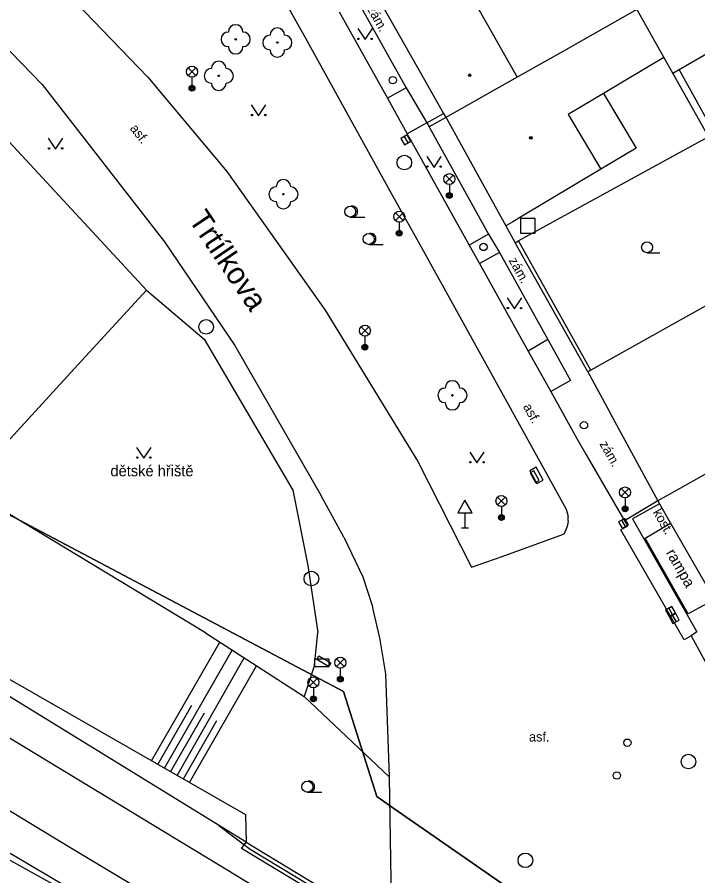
# Model space of a CAD drawing. Extents: x -598233 to -596890, y -1157848 to -1156431.
# Drawn here: x -597449.1 to -597402.5, y -1157507 to -1157448.2 of the extents above; entities that cross this region are included whole.
import ezdxf

# ---------------------------------------------------------------- set-up
doc = ezdxf.new("R2010")
doc.units = 0
for name, color, linetype in [('Level 1', 7, 'Continuous'), ('Level 10', 7, 'Continuous'), ('Level 11', 7, 'Continuous'), ('Level 13', 7, 'Continuous'), ('Level 14', 7, 'Continuous'), ('Level 15', 7, 'Continuous'), ('Level 22', 7, 'Continuous'), ('Level 24', 7, 'Continuous'), ('Level 26', 7, 'Continuous'), ('Level 27', 7, 'Continuous'), ('Level 28', 7, 'Continuous'), ('Level 31', 7, 'Continuous'), ('Level 33', 7, 'Continuous'), ('Level 34', 7, 'Continuous'), ('Level 36', 7, 'Continuous'), ('Level 39', 7, 'Continuous'), ('Level 40', 7, 'Continuous'), ('Level 42', 7, 'Continuous'), ('Level 49', 7, 'Continuous'), ('Level 5', 7, 'Continuous'), ('Level 7', 7, 'Continuous'), ('Level 8', 7, 'Continuous'), ('Level 9', 7, 'Continuous'), ('Vrstva 54', 7, 'Continuous'), ('Vrstva 60', 7, 'Continuous')]:
    doc.layers.add(name, color=color, linetype=linetype)

msp = doc.modelspace()

# ---------------------------------------------------------------- linework, layer by layer
at = {"layer": 'Level 1'}
msp.add_lwpolyline([(-597502.5, -1157453.93), (-597467.58, -1157472.78), (-597426.75, -1157494.36), (-597424.47, -1157501.56), (-597423.3, -1157502.37), (-597417.06, -1157506.7), (-597411.67, -1157510.44), (-597409.97, -1157511.62), (-597401.88, -1157508.83), (-597373.87, -1157526.16), (-597366.75, -1157525.36), (-597335.98, -1157542.67), (-597325.9, -1157551.23), (-597302.56, -1157566.5), (-597285.2, -1157579.74), (-597269.3, -1157592.83), (-597259.47, -1157596.07), (-597250.34, -1157598.3)], dxfattribs=at)
msp.add_lwpolyline([(-597502.5, -1157453.93), (-597467.58, -1157472.78), (-597426.75, -1157494.36), (-597424.47, -1157501.56), (-597423.3, -1157502.37), (-597417.06, -1157506.7), (-597411.67, -1157510.44), (-597409.97, -1157511.62), (-597401.88, -1157508.83), (-597373.87, -1157526.16), (-597366.75, -1157525.36), (-597335.98, -1157542.67), (-597325.9, -1157551.23), (-597302.56, -1157566.5), (-597285.2, -1157579.74), (-597269.3, -1157592.83), (-597259.47, -1157596.07), (-597250.34, -1157598.3)], dxfattribs=at)
at = {"layer": 'Level 10'}
for points in [[(-597444.4699, -1157440.05), (-597443.47, -1157439.19), (-597442.12, -1157438.81), (-597440.52, -1157438.67), (-597438.6, -1157438.94), (-597436.77, -1157439.75), (-597435.84, -1157440.34), (-597434.03, -1157441.9), (-597433.28, -1157442.67), (-597429.27, -1157449.83)], [(-597459.09, -1157441.5), (-597454.52, -1157445.46), (-597447.36, -1157452.84), (-597438.99, -1157463.59)], [(-597446.33, -1157445.9), (-597440.13, -1157452.33), (-597434.73, -1157458.78), (-597431.33, -1157463.58), (-597428.01, -1157468.27), (-597421.67, -1157478.63), (-597418, -1157485.87)], [(-597427.04, -1157447.85), (-597426.95, -1157448.02), (-597423.75, -1157453.77)], [(-597429.27, -1157449.83), (-597423.58, -1157460.11), (-597421.63, -1157463.62), (-597420, -1157466.54), (-597411.51, -1157481.89), (-597411.39, -1157482.39)], [(-597423.75, -1157453.77), (-597422.4, -1157456.21)], [(-597422.4, -1157456.21), (-597422.25, -1157456.47), (-597422.19, -1157456.58), (-597418.15, -1157463.83)], [(-597438.99, -1157463.59), (-597434.19, -1157470.68), (-597428.31, -1157480.93)], [(-597418.15, -1157463.83), (-597417.44, -1157465.09)], [(-597417.44, -1157465.09), (-597414.11, -1157471.07)], [(-597414.11, -1157471.07), (-597412.57, -1157473.84)], [(-597412.57, -1157473.84), (-597410.78, -1157477.05), (-597410.18, -1157478.13), (-597407.52, -1157482.68), (-597407.31, -1157483.04)], [(-597426.74, -1157483.81), (-597428.31, -1157480.93)], [(-597411.39, -1157482.69), (-597411.43, -1157482.98), (-597411.5, -1157483.2), (-597411.59, -1157483.41), (-597411.7, -1157483.61)], [(-597411.39, -1157482.69), (-597411.39, -1157482.39)], [(-597402.96, -1157490.56), (-597403.45, -1157490.83), (-597407.78, -1157483.3), (-597407.31, -1157483.04)], [(-597426.74, -1157483.81), (-597425.43, -1157486.53), (-597424.8, -1157488.49)], [(-597418, -1157485.87), (-597415.9, -1157485.12), (-597411.7, -1157483.61)], [(-597424.8, -1157488.49), (-597424.72, -1157488.85), (-597424.29, -1157490.7), (-597423.87, -1157493.16)], [(-597402.96, -1157490.56), (-597401.74, -1157492.82)], [(-597423.87, -1157493.16), (-597423.63, -1157500.21), (-597423.48, -1157510.13), (-597423.57, -1157510.63)], [(-597423.87, -1157493.16), (-597423.63, -1157500.21), (-597423.48, -1157510.13), (-597423.57, -1157510.63)]]:
    msp.add_lwpolyline(points, dxfattribs=at)
at = {"layer": 'Level 11'}
for points in [[(-597950.72, -1157258.39), (-597899.02, -1157268.65), (-597898.48, -1157268.75), (-597892.07, -1157270.03), (-597873.86, -1157274.02), (-597855.85, -1157278.77), (-597838.08, -1157284.26), (-597820.53, -1157290.49), (-597803.26, -1157297.45), (-597786.3, -1157305.12), (-597769.68, -1157313.49), (-597753.42, -1157322.56), (-597750.39, -1157324.39), (-597749.23, -1157325.09), (-597593.98, -1157418.77), (-597593.75, -1157418.91), (-597515.1, -1157466.37), (-597514.73, -1157466.6), (-597498.57, -1157476.35), (-597487.52, -1157483.04), (-597435.57, -1157513.69)], [(-597433.42, -1157504.68), (-597520.04, -1157451.4), (-597519.86, -1157451.51), (-597647.2, -1157374.67)], [(-597425.46, -1157447.73), (-597422.4699, -1157453.06)], [(-597404.23, -1157452.07), (-597401.79, -1157456.42)], [(-597403.78, -1157451.82), (-597401.37, -1157456.18)], [(-597422.4699, -1157453.06), (-597423.75, -1157453.77)], [(-597422.4699, -1157453.06), (-597421.04, -1157455.46)], [(-597408.9699, -1157453.45), (-597406.74, -1157457.19), (-597409.14, -1157458.62)], [(-597421.04, -1157455.46), (-597419.9, -1157454.82)], [(-597419.75, -1157455.08), (-597420.9, -1157455.7199)], [(-597421.04, -1157455.46), (-597422.4, -1157456.21)], [(-597421.04, -1157455.46), (-597420.9, -1157455.7199)], [(-597420.9, -1157455.7199), (-597420.8398, -1157455.8291), (-597416.84, -1157463.07)], [(-597401.79, -1157456.42), (-597414.79, -1157463.54)], [(-597416.84, -1157463.07), (-597418.15, -1157463.83)], [(-597416.84, -1157463.07), (-597416.08, -1157464.33)], [(-597416.08, -1157464.33), (-597417.44, -1157465.09)], [(-597416.08, -1157464.33), (-597412.78, -1157470.28)], [(-597412.78, -1157470.28), (-597414.11, -1157471.07)], [(-597412.78, -1157470.28), (-597411.23, -1157473.08)], [(-597411.23, -1157473.08), (-597412.57, -1157473.84)], [(-597436.2, -1157490.36), (-597452.67, -1157480.4099)], [(-597436.2, -1157490.36), (-597452.67, -1157480.4099)], [(-597405.24, -1157481.33), (-597407.52, -1157482.68)], [(-597405.13, -1157481.53), (-597406.98, -1157482.55)], [(-597406.98, -1157482.55), (-597402.57, -1157490.29), (-597402.96, -1157490.56)], [(-597401.37, -1157488.08), (-597402.41, -1157488.64), (-597403.17, -1157489.05), (-597406.12, -1157483.87), (-597404.37, -1157482.84)], [(-597433.73, -1157505.11), (-597433.42, -1157504.68)], [(-597433.42, -1157504.68), (-597425.7, -1157509.35), (-597423.57, -1157510.63), (-597416.86, -1157514.69), (-597416.23, -1157515.07), (-597414.55, -1157516.09), (-597406.59, -1157520.9), (-597406.88, -1157521.34), (-597407.61, -1157520.9), (-597414.84, -1157516.53), (-597416.51, -1157515.52), (-597417.29, -1157515.05), (-597423.67, -1157511.2), (-597425.85, -1157509.88), (-597433.73, -1157505.11)]]:
    msp.add_lwpolyline(points, dxfattribs=at)
at = {"layer": 'Level 13'}
for points in [[(-597500.27, -1157466.84), (-597434.6599, -1157506.6)], [(-597497.02, -1157473.78), (-597445.26, -1157505.15)], [(-597445.26, -1157505.15), (-597427.33, -1157515.93)], [(-597434.6599, -1157506.6), (-597426.53, -1157511.56)]]:
    msp.add_lwpolyline(points, dxfattribs=at)
at = {"layer": 'Level 14'}
for points in [[(-597457.83, -1157488.82), (-597433.46, -1157502.79), (-597433.42, -1157504.68)], [(-597436.2, -1157490.36), (-597429.45, -1157494.7), (-597423.63, -1157500.21)], [(-597436.2, -1157490.36), (-597429.45, -1157494.7), (-597423.63, -1157500.21)], [(-597464.79, -1157497.46), (-597435.57, -1157513.69)]]:
    msp.add_lwpolyline(points, dxfattribs=at)
at = {"layer": 'Level 15'}
for points in [[(-597439.88, -1157499.11), (-597435.22, -1157490.99)], [(-597439.01, -1157499.61), (-597434.38, -1157491.53)], [(-597438.14, -1157500.11), (-597433.54, -1157492.07)], [(-597437.28, -1157500.6), (-597432.7, -1157492.61)], [(-597439.45, -1157499.36), (-597437.12, -1157495.31)], [(-597438.58, -1157499.86), (-597436.27, -1157495.83)], [(-597437.71, -1157500.35), (-597435.41, -1157496.35)]]:
    msp.add_lwpolyline(points, dxfattribs=at)
at = {"layer": 'Level 22'}
for centre in [(-597434.13, -1157449.74), (-597431.28, -1157449.96), (-597435.29, -1157452.24), (-597430.86, -1157460.34), (-597419.3, -1157474.1)]:
    msp.add_circle(centre, 0.05, dxfattribs=at)
for centre, start, end in [((-597434.13, -1157449.24), 0, 180), ((-597434.63, -1157449.74), 90, 270), ((-597433.63, -1157449.74), 270, 90), ((-597431.28, -1157449.46), 0, 180), ((-597431.78, -1157449.96), 90, 270), ((-597430.78, -1157449.96), 270, 90), ((-597434.13, -1157450.24), 180, 0), ((-597431.28, -1157450.46), 180, 0), ((-597435.79, -1157452.24), 90, 270), ((-597435.29, -1157451.74), 0, 180), ((-597434.79, -1157452.24), 270, 90), ((-597435.29, -1157452.74), 180, 0), ((-597430.86, -1157459.84), 0, 180), ((-597431.36, -1157460.34), 90, 270), ((-597430.36, -1157460.34), 270, 90), ((-597430.86, -1157460.84), 180, 0), ((-597419.3, -1157473.6), 0, 180), ((-597419.8, -1157474.1), 90, 270), ((-597418.8, -1157474.1), 270, 90), ((-597419.3, -1157474.6), 180, 0)]:
    msp.add_arc(centre, 0.5, start, end, dxfattribs=at)
at = {"layer": 'Level 24'}
for points in [[(-597414.0094, -1157479.2615), (-597413.5292, -1157480.1386), (-597413.0906, -1157479.8985), (-597413.5708, -1157479.0214)], [(-597428.73, -1157492.6599), (-597427.73, -1157492.6599), (-597427.73, -1157492.1599), (-597428.73, -1157492.1599)]]:
    msp.add_lwpolyline(points, close=True, dxfattribs=at)
for points in [[(-597413.73, -1157479.26), (-597413.99, -1157479.4)], [(-597413.36, -1157479.92), (-597413.73, -1157479.26)], [(-597413.99, -1157479.4), (-597413.62, -1157480.06)], [(-597413.62, -1157480.06), (-597413.36, -1157479.92)], [(-597428.58, -1157492.17), (-597428.43, -1157491.92)], [(-597427.77, -1157492.66), (-597428.58, -1157492.17)], [(-597428.43, -1157491.92), (-597427.62, -1157492.41)], [(-597427.62, -1157492.41), (-597427.77, -1157492.66)]]:
    msp.add_lwpolyline(points, dxfattribs=at)
at = {"layer": 'Level 26'}
msp.add_lwpolyline([(-597414.65, -1157463), (-597413.65, -1157463), (-597413.65, -1157462), (-597414.65, -1157462)], close=True, dxfattribs=at)
at = {"layer": 'Level 27'}
for p, q in [((-597422.6063, -1157456.3943), (-597422.3537, -1157456.8257)), ((-597407.7235, -1157482.6426), (-597407.4765, -1157483.0774)), ((-597404.5036, -1157488.6727), (-597404.2564, -1157489.1073)), ((-597404.2398, -1157489.1606), (-597404.0002, -1157489.5994))]:
    msp.add_line(p, q, dxfattribs=at)
for points in [[(-597422.8221, -1157456.5206), (-597422.5694, -1157456.9521), (-597422.1379, -1157456.6994), (-597422.3906, -1157456.2679)], [(-597407.9409, -1157482.7662), (-597407.6938, -1157483.2009), (-597407.2591, -1157482.9538), (-597407.5062, -1157482.5191)], [(-597404.7209, -1157488.7963), (-597404.4737, -1157489.2309), (-597404.0391, -1157488.9837), (-597404.2863, -1157488.5491)], [(-597404.4592, -1157489.2804), (-597404.2196, -1157489.7192), (-597403.7808, -1157489.4796), (-597404.0204, -1157489.0408)]]:
    msp.add_lwpolyline(points, close=True, dxfattribs=at)
for centre in [(-597422.59, -1157458.17), (-597436.15, -1157469.42), (-597428.95, -1157486.64), (-597403.15, -1157499.1599), (-597414.31, -1157505.92)]:
    msp.add_circle(centre, 0.5, dxfattribs=at)
at = {"layer": 'Level 28'}
for centre in [(-597423.38, -1157452.54), (-597417.17, -1157463.95), (-597410.3, -1157476.15), (-597407.33, -1157497.87)]:
    msp.add_circle(centre, 0.25, dxfattribs=at)
at = {"layer": 'Level 31'}
msp.add_circle((-597408.05, -1157500.12), 0.25, dxfattribs=at)
at = {"layer": 'Level 33'}
for p, q in [((-597437.385, -1157452.22), (-597436.855, -1157451.69)), ((-597437.385, -1157451.69), (-597436.855, -1157452.22)), ((-597437.12, -1157452.33), (-597437.12, -1157453.08)), ((-597419.775, -1157459.57), (-597419.245, -1157459.04)), ((-597419.775, -1157459.04), (-597419.245, -1157459.57)), ((-597419.51, -1157459.68), (-597419.51, -1157460.43)), ((-597423.205, -1157462.14), (-597422.675, -1157461.61)), ((-597423.205, -1157461.61), (-597422.675, -1157462.14)), ((-597422.94, -1157462.25), (-597422.94, -1157463)), ((-597425.555, -1157469.94), (-597425.025, -1157469.41)), ((-597425.555, -1157469.41), (-597425.025, -1157469.94)), ((-597425.29, -1157470.05), (-597425.29, -1157470.8)), ((-597407.755, -1157481.01), (-597407.225, -1157480.48)), ((-597407.755, -1157480.48), (-597407.225, -1157481.01)), ((-597416.215, -1157481.6), (-597415.685, -1157481.07)), ((-597416.215, -1157481.07), (-597415.685, -1157481.6)), ((-597407.49, -1157481.12), (-597407.49, -1157481.87)), ((-597415.95, -1157481.71), (-597415.95, -1157482.46)), ((-597427.2349, -1157492.66), (-597426.7049, -1157492.13)), ((-597427.2349, -1157492.13), (-597426.7049, -1157492.66)), ((-597426.9699, -1157492.77), (-597426.9699, -1157493.52)), ((-597429.075, -1157494.01), (-597428.545, -1157493.48)), ((-597429.075, -1157493.48), (-597428.545, -1157494.01)), ((-597428.81, -1157494.12), (-597428.81, -1157494.87))]:
    msp.add_line(p, q, dxfattribs=at)
for centre, radius in [((-597437.12, -1157451.955), 0.375), ((-597437.12, -1157453.08), 0.2), ((-597437.12, -1157453.08), 0.1445), ((-597437.12, -1157453.08), 0.0876), ((-597419.51, -1157459.305), 0.375), ((-597419.51, -1157460.43), 0.2), ((-597419.51, -1157460.43), 0.1445), ((-597419.51, -1157460.43), 0.0876), ((-597422.94, -1157461.875), 0.375), ((-597422.94, -1157463), 0.2), ((-597422.94, -1157463), 0.1445), ((-597422.94, -1157463), 0.0876), ((-597425.29, -1157469.675), 0.375), ((-597425.29, -1157470.8), 0.2), ((-597425.29, -1157470.8), 0.1445), ((-597425.29, -1157470.8), 0.0876), ((-597407.49, -1157480.745), 0.375), ((-597415.95, -1157481.335), 0.375), ((-597407.49, -1157481.87), 0.2), ((-597407.49, -1157481.87), 0.1445), ((-597415.95, -1157482.46), 0.2), ((-597407.49, -1157481.87), 0.0876), ((-597415.95, -1157482.46), 0.1445), ((-597415.95, -1157482.46), 0.0876), ((-597426.9699, -1157492.395), 0.375), ((-597428.81, -1157493.745), 0.375), ((-597426.9699, -1157493.52), 0.2), ((-597426.9699, -1157493.52), 0.1445), ((-597426.9699, -1157493.52), 0.0876), ((-597428.81, -1157494.87), 0.2), ((-597428.81, -1157494.87), 0.1445), ((-597428.81, -1157494.87), 0.0876)]:
    msp.add_circle(centre, radius, dxfattribs=at)
at = {"layer": 'Level 34'}
for p, q in [((-597418.44, -1157482.142), (-597418.44, -1157483.16)), ((-597418.69, -1157483.16), (-597418.19, -1157483.16))]:
    msp.add_line(p, q, dxfattribs=at)
msp.add_lwpolyline([(-597418.94, -1157482.142), (-597417.94, -1157482.142), (-597418.44, -1157481.276)], close=True, dxfattribs=at)
at = {"layer": 'Level 36'}
for p, q in [((-597426.29, -1157461.905), (-597425.29, -1157461.905)), ((-597425.03, -1157463.775), (-597424.03, -1157463.775)), ((-597405.98, -1157464.3449), (-597405.105, -1157464.3449)), ((-597429.23, -1157501.255), (-597428.23, -1157501.255))]:
    msp.add_line(p, q, dxfattribs=at)
for points in [[(-597425.78, -1157449.01), (-597425.28, -1157449.76), (-597424.78, -1157449.01)], [(-597433.06, -1157454.22), (-597432.56, -1157454.97), (-597432.06, -1157454.22)], [(-597446.95, -1157456.51), (-597446.45, -1157457.26), (-597445.95, -1157456.51)], [(-597421.06, -1157457.75), (-597420.56, -1157458.5), (-597420.06, -1157457.75)], [(-597415.56, -1157467.43), (-597415.06, -1157468.18), (-597414.56, -1157467.43)], [(-597440.91, -1157477.66), (-597440.41, -1157478.41), (-597439.91, -1157477.66)], [(-597418.12, -1157477.98), (-597417.62, -1157478.73), (-597417.12, -1157477.98)]]:
    msp.add_lwpolyline(points, dxfattribs=at)
for centre, radius in [((-597425.7302, -1157449.7098), 0.05), ((-597424.8308, -1157449.7098), 0.05), ((-597433.0102, -1157454.9198), 0.05), ((-597432.1108, -1157454.9198), 0.05), ((-597446.9002, -1157457.2098), 0.05), ((-597446.0008, -1157457.2098), 0.05), ((-597421.0102, -1157458.4498), 0.05), ((-597420.1108, -1157458.4498), 0.05), ((-597426.29, -1157461.5296), 0.375), ((-597425.03, -1157463.3996), 0.375), ((-597405.9801, -1157463.9698), 0.375), ((-597415.5102, -1157468.1298), 0.05), ((-597414.6108, -1157468.1298), 0.05), ((-597440.8602, -1157478.3598), 0.05), ((-597439.9608, -1157478.3598), 0.05), ((-597418.0702, -1157478.6798), 0.05), ((-597417.1708, -1157478.6798), 0.05), ((-597429.23, -1157500.8796), 0.375)]:
    msp.add_circle(centre, radius, dxfattribs=at)
for centre in [(-597426.165, -1157461.5296), (-597424.905, -1157463.3996), (-597429.105, -1157500.8796)]:
    msp.add_arc(centre, 0.375, 260.405931, 99.594069, dxfattribs=at)
at = {"layer": 'Level 39'}
for centre, radius in [((-597418.12, -1157452.2), 0.09), ((-597418.12, -1157452.2), 0.0398), ((-597413.94, -1157456.48), 0.09), ((-597413.94, -1157456.48), 0.0398)]:
    msp.add_circle(centre, radius, dxfattribs=at)
at = {"layer": 'Level 5'}
for points in [[(-597419.77, -1157443.6599), (-597414.86, -1157452.32)], [(-597424.65, -1157446.42), (-597421.2, -1157452.52)], [(-597406.69, -1157447.7), (-597411.71, -1157450.54)], [(-597406.69, -1157447.7), (-597404.84, -1157450.99)], [(-597397.24, -1157448.04), (-597403.78, -1157451.82)], [(-597411.71, -1157450.54), (-597414.86, -1157452.32)], [(-597404.84, -1157450.99), (-597408.9699, -1157453.45)], [(-597404.84, -1157450.99), (-597404.23, -1157452.07)], [(-597414.86, -1157452.32), (-597419.75, -1157455.08)], [(-597403.78, -1157451.82), (-597404.23, -1157452.07)], [(-597421.2, -1157452.52), (-597419.9, -1157454.82)], [(-597408.9699, -1157453.45), (-597411.38, -1157454.88)], [(-597419.9, -1157454.82), (-597419.75, -1157455.08)], [(-597419.75, -1157455.08), (-597419.69, -1157455.19), (-597415.64, -1157462.51)], [(-597411.38, -1157454.88), (-597409.14, -1157458.62)], [(-597409.14, -1157458.62), (-597414.65, -1157461.92), (-597415.16, -1157462.22), (-597415.64, -1157462.51)], [(-597400.46, -1157467.13), (-597409.82, -1157472.37)], [(-597409.82, -1157472.37), (-597410.04, -1157472.49)], [(-597410.04, -1157472.49), (-597408.62, -1157475.1), (-597408.34, -1157475.62), (-597405.24, -1157481.33)], [(-597395.7, -1157475.96), (-597405.24, -1157481.33)], [(-597405.24, -1157481.33), (-597405.13, -1157481.53), (-597404.37, -1157482.84), (-597401.37, -1157488.08)]]:
    msp.add_lwpolyline(points, dxfattribs=at)
at = {"layer": 'Level 7'}
for points in [[(-597451.35, -1157454.9099), (-597440.24, -1157466.9)], [(-597415.01, -1157463.6599), (-597414.79, -1157463.54)], [(-597410.04, -1157472.49), (-597415.01, -1157463.6599)], [(-597409.82, -1157472.37), (-597414.79, -1157463.54)], [(-597440.24, -1157466.9), (-597444.93, -1157472.01)], [(-597440.24, -1157466.9), (-597436.29, -1157470.25)], [(-597436.29, -1157470.25), (-597430.21, -1157480.58)], [(-597444.93, -1157472.01), (-597451.03, -1157478.6599)], [(-597430.21, -1157480.58), (-597429.19, -1157485.75)], [(-597429.19, -1157485.75), (-597428.52, -1157490.33)], [(-597428.73, -1157492.57), (-597429.45, -1157494.7)], [(-597428.73, -1157492.57), (-597429.45, -1157494.7)]]:
    msp.add_lwpolyline(points, dxfattribs=at)
at = {"layer": 'Level 8'}
for points in [[(-597415.64, -1157462.51), (-597415.01, -1157463.6599)], [(-597428.73, -1157492.57), (-597428.52, -1157490.33)]]:
    msp.add_lwpolyline(points, dxfattribs=at)
at = {"layer": 'Level 9'}
msp.add_lwpolyline([(-597404.69, -1157521.82), (-597407.15, -1157520.89), (-597433.15, -1157505.17), (-597435.28, -1157503.57)], dxfattribs=at)
at = {"layer": 'Vrstva 54'}
for p, q in [((-597467.58, -1157472.78), (-597426.75, -1157494.36)), ((-597426.75, -1157494.36), (-597424.47, -1157501.56)), ((-597424.47, -1157501.56), (-597423.3, -1157502.37)), ((-597423.3, -1157502.37), (-597417.06, -1157506.7)), ((-597417.06, -1157506.7), (-597411.67, -1157510.44))]:
    msp.add_line(p, q, dxfattribs=at)
at = {"layer": 'Vrstva 60'}
for points in [[(-597335.98, -1157542.67), (-597366.75, -1157525.36), (-597373.87, -1157526.16), (-597401.88, -1157508.83), (-597409.97, -1157511.62), (-597411.67, -1157510.44), (-597417.06, -1157506.7), (-597423.3, -1157502.37), (-597424.47, -1157501.56), (-597426.75, -1157494.36), (-597467.58, -1157472.78), (-597519.06, -1157444.97), (-597538.53, -1157436.14), (-597544.41, -1157433.47), (-597549.68, -1157428.4), (-597584.75, -1157400.18), (-597620.65, -1157379.11), (-597621.47, -1157378.62), (-597672.84, -1157349.01)], [(-597590.7, -1157366.5), (-597575.19, -1157387.68), (-597570.84, -1157393.14), (-597562.56, -1157398.59), (-597553.98, -1157407.12), (-597548.13, -1157421.61), (-597543.15, -1157430.18), (-597543.54, -1157431.2), (-597544.41, -1157433.47), (-597538.53, -1157436.14), (-597519.06, -1157444.97), (-597467.58, -1157472.78), (-597426.75, -1157494.36), (-597424.47, -1157501.56), (-597423.3, -1157502.37), (-597417.06, -1157506.7), (-597411.67, -1157510.44), (-597409.97, -1157511.62), (-597401.88, -1157508.83), (-597373.87, -1157526.16), (-597366.75, -1157525.36), (-597335.98, -1157542.67)]]:
    msp.add_lwpolyline(points, dxfattribs=at)

# ---------------------------------------------------------------- texts
at = {"layer": 'Level 40'}
for s, rotation, p in [('zám.', 299.1846, (-597425.16, -1157447.65)), ('asf.', 307.904492, (-597441.4, -1157455.85)), ('zám.', 299.101814, (-597415.47, -1157464.87)), ('asf.', 298.861831, (-597414.49, -1157474.87)), ('zám.', 299.900331, (-597409.26, -1157477.43)), ('kost.', 299.900331, (-597405.61, -1157482.1))]:
    msp.add_text(s, height=0.65, rotation=rotation, dxfattribs=at).set_placement(p)
msp.add_text('asf.', height=0.65, dxfattribs=at).set_placement((-597414.06, -1157497.79))
at = {"layer": 'Level 42'}
msp.add_text('dětské hřiště', height=0.75, dxfattribs=at).set_placement((-597442.7, -1157479.64))
msp.add_text('rampa', height=0.75, rotation=299.900331, dxfattribs=at).set_placement((-597404.72, -1157484.87))
at = {"layer": 'Level 49'}
msp.add_text('Trtílkova', height=1.5, rotation=304, dxfattribs=at).set_placement((-597437.4, -1157462.08))

doc.saveas('drawing.dxf')
